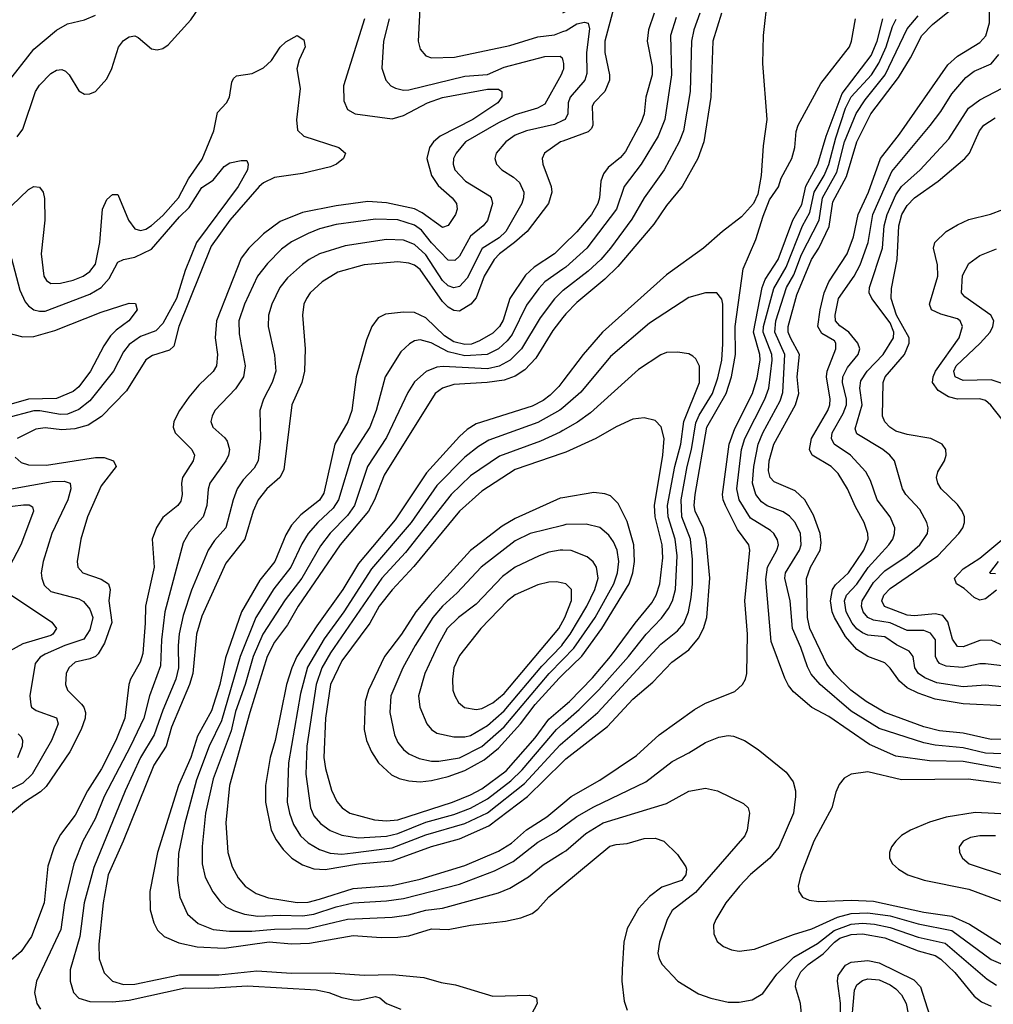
# Model space of a CAD drawing. Header units: inches. Extents: x 1308407 to 1441228, y 959628 to 1036311.
# Tile 560 of 656: x 1418059 to 1421538, y 991467 to 994987. Entities that reach past the tile are written whole.
import ezdxf

# ---------------------------------------------------------------- set-up
doc = ezdxf.new("R2010")
doc.units = ezdxf.units.IN
doc.header["$MEASUREMENT"] = 0
doc.layers.add('B4919', color=7, linetype='Continuous')
doc.layers.add('B4929', color=7, linetype='Continuous')

msp = doc.modelspace()

# ---------------------------------------------------------------- linework, layer by layer
at = {"layer": 'B4919', "color": 5}
for points, elevation in [([(1418050, 994567.8), (1418070, 994595), (1418115.9, 994730), (1418130, 994752.2), (1418170, 994793.9), (1418190, 994806.2), (1418210, 994809.2), (1418223, 994803), (1418235.8, 994790), (1418270, 994732.7), (1418290, 994720.4), (1418310, 994721.3), (1418330, 994730.3), (1418370, 994775.3), (1418387.6, 994812.4), (1418411.5, 994888.5), (1418430, 994912.1), (1418450, 994926), (1418470, 994929.1), (1418482.5, 994922.5), (1418530, 994882), (1418550, 994878.5), (1418570, 994883.9), (1418590, 994896.5), (1418670, 994986.2), (1418714.9, 995050)], 2820), ([(1419490.2, 995050.2), (1419482.7, 994910), (1419490, 994881.3), (1419510, 994857.3), (1419530, 994850.2), (1419612.9, 994852.9), (1419810, 994894.3), (1419910, 994925.3), (1419970, 994932.1), (1420000, 994944)], 2860), ([(1418010, 994754.9), (1418110, 994881.8), (1418190, 994949.5), (1418230, 994971.3), (1418290, 994985.6), (1418330, 995002.8)], 2840), ([(1419291, 994990), (1419216.4, 994750), (1419217.2, 994697.2), (1419230, 994666), (1419257.3, 994650), (1419390, 994632.4), (1419430, 994643.8), (1419516.1, 994690), (1419570, 994708.2), (1419730, 994738.8), (1419770, 994737.8), (1419782, 994730), (1419781.5, 994710), (1419767.4, 994690), (1419678.3, 994630), (1419561.6, 994570), (1419537.3, 994550), (1419522.9, 994530), (1419513.8, 994490), (1419530.1, 994430), (1419554.4, 994394.4), (1419604.7, 994350), (1419619.5, 994330), (1419622.4, 994310), (1419615.9, 994290), (1419590, 994250.7), (1419570, 994243.7), (1419496.9, 994296.9), (1419470.2, 994310.2), (1419370, 994332.5), (1419303.4, 994336.6), (1419190, 994321.9), (1419070, 994298), (1418990, 994264.8), (1418930, 994220.7), (1418877.3, 994170), (1418850, 994133.7), (1418762.5, 993910), (1418756.9, 993850), (1418765.4, 993790), (1418761.7, 993750), (1418750.4, 993729.6), (1418699.6, 993680.3), (1418663, 993637), (1418630.1, 993590), (1418610.1, 993550), (1418607.6, 993530), (1418614.8, 993510), (1418674, 993450), (1418683.2, 993430), (1418678.9, 993410), (1418640.1, 993350), (1418636.5, 993330), (1418639.4, 993290), (1418634.7, 993265.3), (1418623.5, 993250), (1418570, 993207.8), (1418547.9, 993172.1), (1418532.5, 993130), (1418539.9, 993030), (1418507.9, 992890), (1418507.8, 992830), (1418498.5, 992721.5), (1418489.3, 992690), (1418454.7, 992630), (1418448.6, 992610), (1418434.7, 992490), (1418402.6, 992410), (1418351, 992309), (1418300.6, 992230), (1418256.7, 992143.3), (1418205.2, 992074.8), (1418181.8, 992030), (1418159.4, 991960.6), (1418146.9, 991830), (1418100.7, 991710), (1418063.7, 991656.3), (1417963.5, 991570)], 2820), ([(1419379.6, 994990), (1419358.6, 994910), (1419353.4, 994813.4), (1419366.7, 994770), (1419384.6, 994750), (1419401.6, 994741.6), (1419430, 994735.3), (1419450, 994736.2), (1419650, 994785.1), (1419730, 994791), (1419790, 994816.4), (1419935.7, 994855.7), (1419990, 994856.3), (1419997.2, 994850), (1420000, 994839.2)], 2840), ([(1418030, 994321.6), (1418090, 994379.8), (1418110, 994390.1), (1418130, 994387.7), (1418142.3, 994370), (1418147.6, 994347.6), (1418148.6, 994270), (1418135.4, 994150), (1418144.8, 994070), (1418154.2, 994054.2), (1418170, 994044.3), (1418204.8, 994044.8), (1418250, 994055.7), (1418285.8, 994070), (1418310, 994086.3), (1418330, 994112.6), (1418345.2, 994190), (1418354.3, 994310), (1418370, 994344.4), (1418390, 994361.8), (1418410, 994361.5), (1418448.2, 994270), (1418470, 994239.5), (1418490, 994233.2), (1418510, 994238.5), (1418530, 994251.5), (1418570, 994287.3), (1418626.7, 994350), (1418662.5, 994417.5), (1418711.4, 994488.6), (1418752.8, 994590), (1418765.3, 994654.7), (1418798.2, 994690), (1418809.1, 994710), (1418816.5, 994763.5), (1418823, 994777), (1418833.9, 994786.1), (1418890, 994794.4), (1418930, 994815.1), (1418958.9, 994841.1), (1418990, 994888.7), (1419010, 994908), (1419050, 994930.5), (1419074.4, 994914.4), (1419079.5, 994890), (1419057.1, 994842.9), (1419049.3, 994810.7), (1419061.3, 994741.3), (1419048.3, 994628.3), (1419051.3, 994591.3), (1419074.4, 994570), (1419199.2, 994530), (1419223.2, 994510), (1419216, 994490), (1419191.3, 994470), (1419170, 994460.4), (1419070, 994436.9), (1418970, 994422.1), (1418930, 994403.7), (1418914.2, 994390), (1418810, 994270), (1418742.9, 994177.1), (1418627.5, 993890), (1418610, 993819.8), (1418594.5, 993805.5), (1418533.9, 993786.1), (1418509.4, 993770.6), (1418440.4, 993659.6), (1418351.8, 993568.2), (1418303.1, 993536.9), (1418256, 993524), (1418210, 993520.6), (1418150, 993528.1), (1418116.9, 993523.1), (1418050.2, 993490)], 2780), ([(1420000, 994805.2), (1419994.3, 994790), (1419935.4, 994684.6), (1419909.4, 994670.6), (1419830, 994646.3), (1419770, 994617.8), (1419651.6, 994550), (1419618.1, 994510), (1419609.6, 994490), (1419607.4, 994470), (1419614, 994450), (1419652.1, 994410), (1419737.5, 994357.5), (1419744.1, 994350), (1419748.5, 994330), (1419731, 994269), (1419714.8, 994250), (1419670, 994213.4), (1419630, 994141.7), (1419613.8, 994126.2), (1419590, 994126.9), (1419530, 994188.5), (1419494.2, 994234.2), (1419470, 994252.4), (1419410, 994271.1), (1419330, 994273.3), (1419190, 994254.8), (1419130, 994239.1), (1419090, 994222.4), (1419030, 994192.4), (1418994, 994166), (1418944.2, 994115.8), (1418908.2, 994070), (1418862.3, 993970), (1418842.5, 993910), (1418843.5, 993863.5), (1418865.1, 993750), (1418858.7, 993710), (1418830, 993667.3), (1418756.6, 993590), (1418746.1, 993570), (1418742.3, 993550), (1418749.3, 993530), (1418792.2, 993492.2), (1418800.1, 993480.1), (1418808.9, 993450), (1418805, 993430), (1418795.7, 993410), (1418737.9, 993330), (1418731.8, 993308.2), (1418727.8, 993250), (1418714.1, 993210), (1418664.6, 993155.4), (1418643.2, 993116.8), (1418577.2, 992870), (1418565.1, 992770), (1418562.4, 992677.6), (1418522.6, 992570), (1418502, 992490), (1418455.2, 992390), (1418361, 992210), (1418328.9, 992130), (1418284.7, 992050), (1418252.8, 991970), (1418218.8, 991830), (1418205.4, 991734.6), (1418119, 991550), (1418111.6, 991510), (1418120.2, 991470), (1418133.7, 991450)], 2840), ([(1420000, 994626.5), (1419970, 994612.4), (1419870.3, 994590), (1419830, 994573.4), (1419796.6, 994550), (1419761.5, 994510), (1419756.5, 994490), (1419762.2, 994470), (1419781.3, 994450), (1419823.6, 994423.6), (1419844.5, 994404.5), (1419860.6, 994370), (1419859.6, 994350), (1419852.9, 994330), (1419796.2, 994230), (1419772.5, 994207.5), (1419711.5, 994168.5), (1419657.7, 994062.3), (1419630, 994033.3), (1419610, 994028.6), (1419590, 994035.6), (1419570, 994054.5), (1419510, 994146.3), (1419470, 994183.4), (1419430, 994199), (1419370, 994200.9), (1419221.4, 994178.6), (1419130, 994149.9), (1419092.8, 994130), (1419070, 994111.6), (1419015.7, 994064.3), (1418987.9, 994030), (1418959.8, 993970), (1418947.7, 993930), (1418946.3, 993890), (1418970, 993787.3), (1418974.4, 993730), (1418961.5, 993690), (1418929.6, 993630), (1418916.8, 993590), (1418919.1, 993490), (1418910.6, 993410), (1418896.7, 993383.3), (1418857.7, 993342.3), (1418836.1, 993310), (1418821.3, 993270), (1418796, 993170), (1418754.9, 993125.1), (1418732, 993090), (1418672.3, 992947.7), (1418643.5, 992856.5), (1418629, 992791), (1418624.9, 992750), (1418625.9, 992670), (1418616.4, 992630), (1418570, 992518.3), (1418539.2, 992430), (1418490.6, 992350), (1418435.3, 992230), (1418324.2, 991955.8), (1418289, 991830), (1418274.1, 991710), (1418239.3, 991590), (1418239.8, 991550), (1418251.6, 991510), (1418269.7, 991489.7), (1418310, 991477.6), (1418390, 991476.1), (1418450, 991481.9), (1418650, 991525.8), (1418735.3, 991524.7), (1418873.2, 991533.2), (1419118.6, 991518.6), (1419163.1, 991510), (1419210, 991491.5), (1419250, 991483.2), (1419270, 991482.7), (1419330, 991495.2), (1419345.5, 991490), (1419370.2, 991470.2), (1419420.5, 991450)], 2860), ([(1420000, 994552.9), (1419992, 994550), (1419934.5, 994510), (1419925.9, 994490), (1419928.2, 994470), (1419958.1, 994390), (1419960.3, 994370), (1419948.1, 994330), (1419872.2, 994230), (1419827.6, 994190), (1419773.1, 994150), (1419754.2, 994130), (1419718.3, 994070), (1419690, 993992.5), (1419670.6, 993969.4), (1419630, 993944.7), (1419610, 993946.9), (1419590, 993958.9), (1419570, 993979.9), (1419490, 994093.9), (1419470, 994108.7), (1419450, 994115.9), (1419410, 994120.9), (1419290, 994110.3), (1419196.3, 994083.7), (1419139.8, 994050), (1419096.8, 994010), (1419083.3, 993990), (1419074.5, 993970), (1419069, 993930), (1419079.4, 993810), (1419076.4, 993730), (1419066.9, 993690), (1419031.8, 993610), (1419002.3, 993377.7), (1418988.3, 993350), (1418941.8, 993310), (1418911, 993270), (1418893.7, 993230), (1418863.3, 993130), (1418795.6, 993044.4), (1418710, 992854.2), (1418691, 992790), (1418677.2, 992650), (1418665.4, 992610), (1418601.7, 992458.3), (1418582.6, 992390), (1418538, 992322), (1418428.8, 992050), (1418375, 991930), (1418357.3, 991830), (1418342, 991682), (1418342.9, 991630), (1418360.3, 991580.3), (1418390.1, 991550.1), (1418430, 991538.1), (1418470, 991539.8), (1418630, 991572.4), (1418770, 991572.3), (1418906.5, 991586.5), (1419030, 991578.5), (1419170, 991580.1), (1419290, 991571.4), (1419390, 991573.7), (1419503.5, 991563.5), (1419564.9, 991544.9), (1419616.7, 991536.7), (1419750, 991496.3), (1419880.4, 991500.4), (1419906, 991490), (1419908, 991470), (1419875.4, 991410)], 2880), ([(1418030, 994133), (1418059.6, 994019.6), (1418078.3, 993978.3), (1418090, 993963.9), (1418110, 993950.1), (1418130, 993944.4), (1418150, 993945.4), (1418310, 994005.7), (1418350, 994029.7), (1418378.4, 994061.6), (1418410, 994120.2), (1418429.9, 994130.1), (1418470, 994137.3), (1418530, 994165.9), (1418630, 994282.1), (1418665, 994315), (1418710, 994386.3), (1418750, 994413.2), (1418790, 994461.7), (1418810, 994475.2), (1418850, 994483.8), (1418870, 994482.8), (1418875.8, 994470), (1418873.4, 994450), (1418839.8, 994390), (1418690.7, 994190), (1418649.6, 994090.4), (1418618.7, 993990), (1418570, 993900.2), (1418545.3, 993874.7), (1418490, 993853.9), (1418450, 993825.3), (1418430, 993799.9), (1418394.4, 993730), (1418310, 993624.6), (1418270, 993593.1), (1418230, 993576.8), (1418204.7, 993575.3), (1418131.2, 993588.8), (1418110, 993588.7), (1418010, 993562.4)], 2760), ([(1420000, 994179.5), (1419970.1, 994150), (1419897.8, 994102.2), (1419866, 994074), (1419809.8, 993990.2), (1419786.8, 993913.2), (1419773.8, 993890), (1419750, 993866.7), (1419701.5, 993838.5), (1419672.8, 993827.2), (1419650, 993825.3), (1419610, 993835.5), (1419576.6, 993856.6), (1419510, 993921.4), (1419470, 993940.6), (1419430, 993941.6), (1419365.5, 993934.5), (1419339.3, 993920.7), (1419317.8, 993890), (1419298.1, 993841.9), (1419260.8, 993710), (1419245.5, 993590), (1419231.3, 993548.7), (1419184.7, 993470), (1419146.1, 993294), (1419130, 993269.5), (1419063.1, 993216.9), (1419030, 993180.5), (1419010, 993145.2), (1418970.1, 993050), (1418916.7, 992983.3), (1418851, 992870), (1418794.4, 992705.6), (1418774.6, 992610), (1418744.1, 992515.9), (1418694.7, 992425.3), (1418670.3, 992350), (1418626.2, 992250), (1418551.6, 992010), (1418523.8, 991870), (1418525, 991805), (1418538.3, 991758.3), (1418551.9, 991731.9), (1418575.5, 991710), (1418627.1, 991687.1), (1418693, 991673), (1418790, 991668.5), (1418950, 991690.5), (1419030, 991683.5), (1419093.9, 991686.1), (1419250, 991713.7), (1419350, 991706.2), (1419410, 991707.3), (1419450, 991712.4), (1419530, 991736.5), (1419590, 991735.1), (1419670, 991750.6), (1419795.2, 991764.8), (1419850, 991775.9), (1419890, 991791.9), (1419910, 991807.6), (1419950, 991851.6), (1420000, 991893.1)], 2920), ([(1420000, 994095), (1419935.2, 994050), (1419913.7, 994026.3), (1419870, 993966.7), (1419818.4, 993861.6), (1419801.2, 993838.8), (1419769.6, 993810.4), (1419729.8, 993790.2), (1419650, 993785.4), (1419590, 993799.1), (1419528.8, 993831.2), (1419490, 993842.1), (1419470, 993838.3), (1419451.9, 993828.1), (1419420.7, 993799.3), (1419364.4, 993710), (1419332.2, 993590), (1419310.1, 993530), (1419247.5, 993432.5), (1419198.4, 993270), (1419178.8, 993241.2), (1419124.2, 993190), (1419090.1, 993150), (1419067.2, 993112.8), (1419027.4, 993030), (1418967.3, 992952.7), (1418902.7, 992850), (1418847.1, 992710), (1418779.6, 992480.4), (1418736.3, 992390), (1418690.3, 992270), (1418647.4, 992110), (1418626, 992006), (1418622.2, 991910), (1418631.5, 991850), (1418658.2, 991790), (1418696.4, 991756.4), (1418750, 991735), (1418808.2, 991728.2), (1418888.8, 991728.8), (1418970, 991735.8), (1419090, 991737.7), (1419230, 991772.2), (1419390, 991778.9), (1419450, 991787.3), (1419510, 991803.3), (1419570, 991810.8), (1419770, 991866.2), (1419810, 991881.9), (1419877.4, 991922.6), (1419930, 991965.5), (1420000, 992009.9)], 2940), ([(1420000, 994018.6), (1419970, 993989.4), (1419918.6, 993921.4), (1419852.6, 993810), (1419812, 993770), (1419772.2, 993747.8), (1419730, 993738.2), (1419572.6, 993747.4), (1419550, 993745), (1419510.8, 993729.2), (1419470, 993692.7), (1419445.6, 993654.4), (1419370, 993492.7), (1419301.8, 993390), (1419254.7, 993250), (1419230, 993215), (1419168.6, 993151.4), (1419134.3, 993105.7), (1419066.6, 992990), (1419007, 992913), (1418927.6, 992790), (1418893.4, 992710), (1418864.8, 992610), (1418830, 992513.6), (1418814.6, 992445.4), (1418750, 992272.7), (1418723.4, 992150), (1418711, 992031), (1418711.1, 991970), (1418721.7, 991921.7), (1418748.9, 991868.9), (1418774.9, 991834.9), (1418795.9, 991815.9), (1418822.4, 991802.4), (1418862.6, 991790), (1418910, 991782.8), (1418990, 991786), (1419070, 991783.1), (1419110, 991789.1), (1419190, 991815.9), (1419250, 991830.3), (1419370, 991837.4), (1419430, 991845.5), (1419630, 991896.2), (1419755.8, 991944.2), (1419822.5, 991977.5), (1419910, 992046.8), (1419975.8, 992084.2), (1420000, 992102.1)], 2960), ([(1418010, 993869.1), (1418070, 993852.6), (1418110, 993854.5), (1418184.6, 993875.4), (1418350, 993941.5), (1418450, 993973.7), (1418472.3, 993972.3), (1418478.6, 993950), (1418449.2, 993910), (1418403.4, 993876.6), (1418383.7, 993856.2), (1418359.4, 993820.6), (1418311.4, 993730), (1418270, 993673.8), (1418250, 993658.1), (1418190, 993632.7), (1418090, 993630.2), (1417870, 993566.6)], 2740), ([(1420000, 993922.2), (1419964.4, 993875.6), (1419903, 993777), (1419864.5, 993735.5), (1419830, 993712.6), (1419790, 993698.2), (1419729.3, 993689.3), (1419610, 993682.4), (1419570, 993669.4), (1419544.1, 993650), (1419361.1, 993358.9), (1419327.3, 993270), (1419305.8, 993230), (1419204.4, 993110), (1419054.2, 992890), (1419016, 992824), (1418970, 992761.3), (1418943.4, 992710), (1418881, 992510), (1418808.8, 992250), (1418795.4, 992115.4), (1418802.8, 992010), (1418818.7, 991958.7), (1418839.1, 991919.1), (1418864, 991890), (1418903.5, 991863.5), (1418947.4, 991847.4), (1419050, 991831.7), (1419090, 991832.9), (1419130, 991843.6), (1419250, 991881.5), (1419390, 991892.2), (1419490, 991914.7), (1419650, 991963.3), (1419770, 992014.8), (1419816.7, 992043.3), (1419870, 992090.7), (1419942.2, 992137.8), (1420000, 992185.1)], 2980), ([(1420000, 993694.8), (1419985, 993675), (1419955, 993645), (1419930, 993626), (1419890, 993604.9), (1419690, 993542), (1419657.7, 993522.3), (1419630, 993496.6), (1419512.6, 993367.4), (1419400.7, 993199.3), (1419270, 993043.3), (1419213.9, 992950), (1419120.3, 992819.7), (1419049.2, 992710), (1419031.2, 992670), (1419012.2, 992610), (1418971.3, 992410), (1418953.7, 992350), (1418937.7, 992250), (1418937.5, 992190), (1418957.7, 992090), (1418974.8, 992054.8), (1419000.2, 992020.2), (1419031.5, 991990), (1419070, 991965.4), (1419110, 991951.2), (1419150, 991949), (1419270, 991969), (1419390, 991980.5), (1419530, 992030.8), (1419630, 992058.9), (1419735.3, 992104.7), (1419873.4, 992210), (1420000, 992334.6)], 3020), ([(1420000, 993599.6), (1419989.6, 993590.4), (1419910, 993546.5), (1419735.8, 993484.2), (1419698.7, 993461.3), (1419650, 993422.5), (1419550, 993321.5), (1419457.9, 993190), (1419315.8, 993024.2), (1419217.3, 992870), (1419146.5, 992773.5), (1419087.7, 992672.3), (1419061.9, 992578.1), (1419018.9, 992330), (1419014.4, 992190), (1419022.7, 992150), (1419037.4, 992110), (1419062.6, 992070), (1419090, 992044.2), (1419130, 992020.5), (1419167.9, 992007.9), (1419210, 992004.4), (1419250, 992008.5), (1419390, 992026.5), (1419510, 992072.6), (1419650, 992114), (1419730, 992152.3), (1419862.9, 992257.1), (1419990, 992394.8), (1420000, 992403.4)], 3040), ([(1420000, 993518), (1419990, 993512.3), (1419919.6, 993480.4), (1419773.2, 993426.8), (1419670, 993356.6), (1419601.1, 993290), (1419437.4, 993082.6), (1419353.4, 992990), (1419170, 992724.1), (1419139, 992670), (1419118.6, 992610), (1419084.5, 992390), (1419081.1, 992290), (1419097.8, 992170), (1419110, 992140.9), (1419133.3, 992113.3), (1419168.9, 992088.9), (1419210, 992071.3), (1419270, 992062.6), (1419370, 992068.6), (1419410, 992078.4), (1419510, 992118.3), (1419610, 992145.7), (1419670, 992168.6), (1419730, 992202.3), (1419813.5, 992266.5), (1419854.7, 992305.3), (1419977.7, 992450), (1420000, 992469.6)], 3060), ([(1418042.4, 993422.4), (1418064, 993404), (1418090, 993395.8), (1418154.8, 993394.8), (1418330, 993422.3), (1418361.3, 993421.3), (1418393.6, 993410), (1418403.2, 993390), (1418350, 993320.3), (1418300.9, 993210), (1418277, 993130), (1418264.6, 993050), (1418266.7, 993030), (1418284.7, 993010), (1418350, 992986.6), (1418375.7, 992970), (1418381.9, 992950), (1418377.4, 992910), (1418387.7, 992832.3), (1418361.7, 992758.3), (1418339.7, 992720.3), (1418329.8, 992710.2), (1418310, 992702), (1418257.6, 992690), (1418234.6, 992670), (1418224.6, 992650), (1418222.8, 992610), (1418229.4, 992590), (1418280.3, 992540.3), (1418288.6, 992530), (1418294.6, 992510), (1418292.8, 992490), (1418278.1, 992450), (1418238.4, 992370), (1418153.9, 992246.1), (1418133.2, 992226.8), (1418075.9, 992190), (1418010, 992134.7)], 2780), ([(1420000, 993437.3), (1419830, 993378.4), (1419710, 993301.2), (1419631, 993230), (1419467.7, 993032.3), (1419390, 992949), (1419343.8, 992890), (1419309.7, 992830), (1419210, 992695.1), (1419170, 992609.9), (1419151.2, 992490), (1419145.3, 992350), (1419151.3, 992310), (1419173.2, 992233.2), (1419192.6, 992192.6), (1419211.8, 992170), (1419238.5, 992150), (1419326.8, 992126.8), (1419370, 992123.1), (1419410, 992126.9), (1419605.2, 992190), (1419670, 992216.3), (1419710, 992237.9), (1419797.6, 992302.4), (1419900.8, 992419.2), (1419950, 992486.1), (1420000, 992529.4)], 3080), ([(1418029.7, 993309.7), (1418175.5, 993335.5), (1418217.6, 993337.6), (1418239.7, 993330), (1418241.6, 993310), (1418231, 993270), (1418173.5, 993150), (1418142.5, 993050), (1418136, 993010), (1418137.4, 992990), (1418146, 992966), (1418170, 992943.1), (1418270, 992916.1), (1418286.7, 992906.7), (1418310, 992879.7), (1418319.9, 992850), (1418310, 992805.6), (1418288.1, 992771.9), (1418220.6, 992750), (1418150, 992718.9), (1418131.6, 992708.4), (1418114.5, 992685.5), (1418095.6, 992570), (1418098.3, 992538.3), (1418101.5, 992530), (1418117.9, 992517.9), (1418190, 992491.5), (1418196.6, 992470), (1418172.5, 992410), (1418103, 992290), (1418070, 992257.3), (1417973.6, 992210)], 2760), ([(1420000, 993278.1), (1419990, 993276.4), (1419830, 993204), (1419783.3, 993176.7), (1419670, 993089), (1419523.9, 992930), (1419474.7, 992870), (1419423.2, 992790), (1419362.2, 992710), (1419305.1, 992590), (1419293.3, 992550), (1419289.6, 992450), (1419298.5, 992410), (1419316.2, 992370), (1419341.5, 992330), (1419387.1, 992287.1), (1419414.5, 992274.5), (1419450, 992265.6), (1419490, 992262.6), (1419530, 992266.8), (1419590, 992281.3), (1419650, 992302.9), (1419718.3, 992341.7), (1419770, 992382.9), (1419848.8, 992470), (1419900.5, 992539.5), (1419986.6, 992633.4), (1420000, 992646.4)], 3120), ([(1417913.7, 993233.7), (1418073, 993253), (1418092.5, 993252.4), (1418105.1, 993245.1), (1418108.4, 993230), (1418062.6, 993110), (1418020.9, 993030)], 2740), ([(1420000, 993179.3), (1419883.2, 993150), (1419830, 993124), (1419707.9, 993030), (1419622.1, 992937.9), (1419569.2, 992890.8), (1419535, 992850), (1419471.8, 992750), (1419428.3, 992670), (1419384.7, 992570), (1419381.3, 992510), (1419398, 992430), (1419410, 992403.2), (1419430, 992377.6), (1419450, 992362.8), (1419486.2, 992346.2), (1419530, 992336.9), (1419556.2, 992336.2), (1419630, 992348), (1419710, 992389.2), (1419790, 992459.2), (1419950.6, 992649.4), (1420000, 992700.1)], 3140), ([(1420000, 993090.5), (1419990, 993090.9), (1419950, 993082.9), (1419914.9, 993070), (1419830, 993030.4), (1419783.6, 992996.4), (1419690, 992898.1), (1419627, 992850), (1419587, 992810), (1419552.5, 992750), (1419506.8, 992650), (1419484.2, 992570), (1419488.2, 992530), (1419514.2, 992470), (1419530.1, 992450.1), (1419550, 992436.1), (1419610, 992423.1), (1419650, 992423.4), (1419670, 992428.7), (1419730, 992463.9), (1419790, 992516.7), (1419924.5, 992675.5), (1419996, 992750), (1420000, 992755.4)], 3160), ([(1420000, 992972.3), (1419977.7, 992977.7), (1419950, 992976.7), (1419910, 992966.1), (1419830, 992931), (1419802.6, 992910), (1419706.5, 992810), (1419630, 992714), (1419610.1, 992670), (1419605, 992630), (1419607, 992590), (1419613.5, 992570), (1419626.6, 992546.6), (1419648.7, 992528.7), (1419690, 992520.9), (1419710, 992524.8), (1419750, 992544.8), (1419790, 992578.5), (1419985.8, 992810), (1420000, 992836.6)], 3180), ([(1418029.4, 992930), (1418173.8, 992833.8), (1418190.8, 992810), (1418177.8, 992790), (1418170, 992785.6), (1418070, 992755.8), (1418022.4, 992730)], 2740), ([(1418053.8, 992433.8), (1418063.9, 992423.9), (1418069.5, 992410), (1418067.7, 992390), (1418051.2, 992348.8)], 2740)]:
    msp.add_lwpolyline(points, dxfattribs=dict(at, elevation=elevation))
at = {"layer": 'B4929', "color": 5}
for points, elevation in [([(1420000, 995010.9), (1420030, 995025.3), (1420064.9, 995050), (1420130, 995118.6), (1420170, 995150.6), (1420185.9, 995145.9), (1420191.2, 995130), (1420182, 995030), (1420149.7, 994909.7), (1420149.3, 994870), (1420166.6, 994790), (1420166.2, 994770), (1420150.1, 994730), (1420110.1, 994690), (1420104, 994676), (1420106.7, 994610), (1420101.9, 994598.1), (1420090, 994585.5), (1420000, 994552.9)], 2880), ([(1420730.7, 995070), (1420715.2, 994930), (1420713.4, 994830), (1420728.2, 994630), (1420715.8, 994535.8), (1420708.9, 994430), (1420697, 994363), (1420681.6, 994330), (1420637.8, 994282.2), (1420570, 994229.8), (1420502.8, 994170), (1420370, 994074.7), (1420141, 993870), (1420072.5, 993790), (1420000, 993694.8)], 3020), ([(1421574.4, 992534.4), (1421430, 992540.8), (1421330, 992558.3), (1421270, 992579.1), (1421230, 992598.5), (1421202.5, 992622.5), (1421170, 992669.2), (1421150, 992688.2), (1421090, 992710.3), (1421050, 992736), (1421010, 992781.5), (1420970.7, 992850), (1420962.7, 992870), (1420956.6, 992910), (1420963.6, 992950), (1420973.9, 992966.1), (1421020.6, 993010), (1421075.7, 993090), (1421090.3, 993130), (1421089.9, 993149.9), (1421076.4, 993190), (1421045.5, 993245.5), (1421016.9, 993310), (1420984.2, 993364.2), (1420958.4, 993390), (1420890.6, 993430), (1420880.7, 993450), (1420888.5, 993490), (1420946.3, 993590), (1420953.3, 993610), (1420954.6, 993630), (1420941.4, 993710), (1420944.3, 993730), (1420975.8, 993810), (1420975.7, 993830), (1420970, 993839.3), (1420925.2, 993865.2), (1420911.2, 993890), (1420919.2, 993950), (1420933.7, 994010), (1420950.2, 994050), (1421016.1, 994150), (1421038.6, 994210), (1421055.3, 994290), (1421091.9, 994370), (1421135.1, 994490), (1421202.7, 994577.3), (1421375, 994825), (1421410, 994856.6), (1421490, 994904.8), (1421511.5, 994928.5), (1421524.6, 994975.4), (1421523.6, 995070)], 2880), ([(1420566.2, 995010), (1420535.7, 994910), (1420528.9, 994710), (1420503.7, 994550), (1420482.1, 994490), (1420425.9, 994390), (1420370, 994322.7), (1420324.5, 994255.5), (1420195.9, 994104.1), (1420150, 994059.7), (1420050, 993975.7), (1420010, 993935.3), (1420000, 993922.2)], 2980), ([(1420489.7, 995010), (1420468.3, 994950), (1420459.7, 994910), (1420454.2, 994730), (1420430.9, 994589.1), (1420415.9, 994550), (1420362, 994450), (1420289.8, 994350.2), (1420246.8, 994273.2), (1420170.1, 994170), (1420135.1, 994130), (1420090, 994087.6), (1420000.7, 994019.3), (1420000, 994018.6)], 2960), ([(1420326.7, 995010), (1420305.8, 994950), (1420301.1, 994910), (1420318.8, 994818.8), (1420319.3, 994790), (1420295.9, 994710), (1420290.4, 994650), (1420279.6, 994620.4), (1420224.2, 994515.8), (1420205.5, 994494.5), (1420161.6, 994458.4), (1420144.8, 994435.2), (1420135.4, 994410), (1420130.6, 994349.4), (1420124.7, 994330), (1420102, 994290), (1420050, 994228.9), (1420000, 994179.5)], 2920), ([(1420405.3, 994994.7), (1420384.6, 994930), (1420388.4, 994790), (1420364.8, 994630), (1420340.5, 994570), (1420279.6, 994470), (1420219.4, 994390), (1420191.2, 994310), (1420085.9, 994170), (1420010, 994102), (1420000, 994095)], 2940), ([(1421710, 992356.1), (1421510, 992365.3), (1421430, 992383.8), (1421330, 992393), (1421290, 992401.5), (1421130, 992452.7), (1421030, 992514.9), (1420919.4, 992610), (1420887.6, 992647.6), (1420873.7, 992673.7), (1420850, 992742.2), (1420819.9, 992810), (1420812.4, 992910), (1420792.9, 992990), (1420795.3, 993010), (1420845.2, 993090), (1420851.4, 993110), (1420849.1, 993150), (1420830, 993189.1), (1420810, 993211.6), (1420787.3, 993227.3), (1420730, 993248.6), (1420710, 993262.9), (1420689.2, 993290), (1420677.7, 993330), (1420682.5, 993390), (1420698.3, 993470), (1420714.5, 993510), (1420775.9, 993624.1), (1420785.9, 993654.1), (1420792.7, 993790), (1420757.1, 993870), (1420760.7, 993910), (1420799, 994030), (1420825.3, 994074.7), (1420852.2, 994147.8), (1420915.9, 994270), (1420927.8, 994350), (1420978.3, 994441.7), (1421006.1, 994550), (1421048.3, 994651.7), (1421080, 994700), (1421151.5, 994790), (1421230, 994953.9), (1421270, 994999.9)], 2940), ([(1421710, 992417.3), (1421530, 992413.8), (1421430, 992436.9), (1421345.4, 992445.4), (1421290, 992459.1), (1421150, 992510.3), (1421083.9, 992550), (1421028.5, 992590), (1420970, 992647.7), (1420942.6, 992682.6), (1420882.8, 992810), (1420874.4, 992850), (1420870.7, 992989.3), (1420884.9, 993030), (1420918.8, 993090), (1420923.2, 993116.8), (1420919.5, 993150), (1420895.7, 993215.7), (1420864.6, 993270), (1420830, 993303), (1420754.4, 993334.4), (1420740.8, 993350), (1420734.3, 993374.3), (1420737.1, 993410), (1420753.4, 993470), (1420830.9, 993610), (1420842.8, 993650), (1420837.3, 993710), (1420845.7, 993790), (1420812.9, 993850), (1420805.2, 993870), (1420804.4, 993890), (1420836.2, 994003.8), (1420888.3, 994130), (1420914.7, 994170), (1420952, 994248), (1420964.1, 994335.9), (1421013.9, 994426.1), (1421050.7, 994550), (1421100.5, 994650), (1421199.6, 994780.4), (1421241.9, 994850), (1421282.2, 994930), (1421321, 994970), (1421381.9, 995018.1)], 2920), ([(1420000, 992334.6), (1420010, 992344.5), (1420159.7, 992460.3), (1420250, 992557.5), (1420320.9, 992619.1), (1420389.7, 992690.3), (1420450, 992734.2), (1420484, 992776), (1420502.1, 992810), (1420514.1, 992850), (1420524.7, 992990), (1420512.5, 993130), (1420501.3, 993170), (1420472.3, 993230), (1420469.2, 993250), (1420472.3, 993290), (1420514.3, 993530), (1420583.4, 993650), (1420603, 993710), (1420616.7, 993790), (1420615.3, 993890), (1420643.7, 994096.3), (1420690, 994201.1), (1420715.1, 994284.9), (1420737.8, 994342.2), (1420770, 994388.9), (1420780.3, 994419.7), (1420817.8, 994490), (1420829.1, 994530), (1420833.2, 994586.8), (1420841, 994610), (1420921.8, 994758.2), (1421024.1, 994890), (1421031.8, 994910), (1421045, 994990)], 3020), ([(1420000, 992185.1), (1420030, 992209.7), (1420131.8, 992268.2), (1420263.3, 992356.7), (1420344.5, 992430), (1420470, 992521.5), (1420510, 992543.9), (1420614.5, 992585.5), (1420641.4, 992610), (1420652.4, 992630), (1420657, 992650), (1420659.7, 992790), (1420649.9, 992910), (1420668, 993090), (1420664.1, 993110), (1420623.9, 993163.9), (1420581, 993250), (1420572.6, 993270), (1420570.7, 993290), (1420594.3, 993470), (1420614.9, 993525.1), (1420677.4, 993650), (1420694, 993706), (1420704.5, 993770), (1420703.6, 993790), (1420680.5, 993870), (1420712.4, 994030), (1420722.3, 994057.7), (1420769.7, 994130), (1420821.2, 994270), (1420853.3, 994326.7), (1420867.8, 994392.2), (1420910.6, 994470), (1420941.3, 994570), (1420997.6, 994722.4), (1421101.4, 994858.6), (1421123.1, 994910), (1421143.4, 994990)], 2980), ([(1420000, 994944), (1420011.5, 994948.5), (1420050, 994971.9), (1420077.7, 994977.7), (1420090, 994973.8), (1420094.5, 994954.5), (1420084.1, 994870), (1420086, 994794), (1420078.8, 994770), (1420026.3, 994710), (1420019.1, 994690), (1420017.4, 994650), (1420007.5, 994630), (1420000, 994626.5)], 2860), ([(1421650, 992296.2), (1421430, 992335), (1421310, 992337.9), (1421190, 992354.7), (1421095.4, 992395.4), (1420950, 992495.8), (1420890, 992528.1), (1420824.6, 992584.6), (1420806.3, 992606.3), (1420792.6, 992632.6), (1420744.2, 992764.2), (1420725.6, 992985.6), (1420730.6, 993030), (1420764.8, 993090), (1420770.4, 993110), (1420767.4, 993127.4), (1420754.1, 993150), (1420741.3, 993161.3), (1420670, 993205.4), (1420629.3, 993270), (1420621.8, 993310), (1420638.3, 993450), (1420650, 993490), (1420721.7, 993630), (1420735.5, 993670), (1420747.7, 993770), (1420746.3, 993790), (1420715.3, 993870), (1420717.1, 993890), (1420753.9, 994026.1), (1420797.9, 994102.1), (1420856, 994250), (1420882.7, 994297.3), (1420898, 994370), (1420933.2, 994430), (1420950.7, 994469.3), (1420975.6, 994564.4), (1421010.2, 994670), (1421030, 994711.1), (1421102.5, 994790), (1421128.7, 994831.3), (1421155.7, 994890), (1421178.2, 994961.8), (1421191.2, 994988.8)], 2960), ([(1421570, 992602.6), (1421510, 992608.1), (1421430, 992601.9), (1421336.6, 992616.6), (1421293.8, 992633.8), (1421270.2, 992650.2), (1421257.9, 992670), (1421251.1, 992711.1), (1421237.4, 992730), (1421191.9, 992751.9), (1421150, 992780.3), (1421090, 992786.5), (1421070, 992794.7), (1421050, 992809.3), (1421033.3, 992830), (1421012.2, 992870), (1421005.7, 992910), (1421014, 992930), (1421050, 992968.6), (1421091.3, 993028.7), (1421165, 993110), (1421178.7, 993130), (1421185.5, 993150), (1421185.8, 993170), (1421169.4, 993210), (1421123.4, 993270), (1421099.4, 993339.4), (1421082.8, 993370), (1421027.6, 993430), (1420968.9, 993468.9), (1420959.5, 993490), (1420961.9, 993510), (1421001.4, 993578.6), (1421013.2, 993610), (1421014, 993630), (1420999.1, 993690), (1421000.6, 993710), (1421017, 993743), (1421055.2, 993790), (1421060.7, 993810), (1421054, 993830), (1421021.7, 993870), (1420990, 993892.2), (1420974.4, 993910), (1420972.4, 993930), (1420985, 993990), (1421040.5, 994070), (1421061.8, 994110), (1421091.2, 994190), (1421107.6, 994290), (1421175.7, 994444.3), (1421311.9, 994608.1), (1421350, 994658), (1421390, 994721.7), (1421440.3, 994779.8), (1421470, 994802.3), (1421530, 994829), (1421557.4, 994862.6)], 2860), ([(1420000, 994839.2), (1420002.4, 994830), (1420001.8, 994810), (1420000, 994805.2)], 2840), ([(1421690, 992662.4), (1421510, 992684.3), (1421490, 992684.7), (1421428.4, 992671.6), (1421370, 992675.5), (1421345.9, 992685.9), (1421336.9, 992696.9), (1421332, 992710), (1421331.6, 992770), (1421313.7, 992793.7), (1421290, 992802.9), (1421230, 992803.8), (1421170, 992830.9), (1421110, 992840.5), (1421089.4, 992849.4), (1421073.1, 992870), (1421066.8, 992890), (1421069.6, 992910), (1421110, 992975), (1421150, 993016.7), (1421229.9, 993070), (1421274.9, 993110), (1421303, 993150), (1421305.7, 993170), (1421300.9, 993190), (1421275.4, 993235.4), (1421225.4, 993290), (1421213.1, 993310), (1421184.4, 993410), (1421168.4, 993430), (1421143.4, 993450), (1421050, 993506.4), (1421043.8, 993523.8), (1421069, 993610), (1421061.2, 993670), (1421064.1, 993695.9), (1421086.9, 993730), (1421144.4, 993790), (1421180.8, 993850), (1421182.9, 993870), (1421170, 993902.6), (1421104, 993990), (1421094.1, 994010), (1421095.3, 994030), (1421141.6, 994170), (1421148.5, 994250), (1421158.4, 994290), (1421190, 994360.9), (1421209.6, 994390.4), (1421277.1, 994450), (1421379.3, 994560.7), (1421449.7, 994670.3), (1421490, 994700.4), (1421570, 994742.5)], 2840), ([(1421610, 992732.1), (1421530, 992769), (1421490, 992767.5), (1421430, 992744.8), (1421410, 992746), (1421391.9, 992771.9), (1421375, 992835), (1421357.1, 992857.1), (1421330, 992863.1), (1421256.2, 992856.2), (1421230, 992858.6), (1421149, 992889), (1421139.7, 992910), (1421147.1, 992930), (1421170, 992953.7), (1421340.1, 993070), (1421414.9, 993150), (1421428.7, 993170), (1421435.2, 993190), (1421434.7, 993210), (1421427.3, 993230), (1421410, 993253.4), (1421351.9, 993310), (1421339.6, 993330), (1421334.9, 993350), (1421339.4, 993370), (1421363.5, 993410), (1421369.8, 993430), (1421367.9, 993450), (1421355.3, 993470), (1421314.5, 993490), (1421230, 993503.9), (1421190, 993515.9), (1421167.8, 993530), (1421150, 993549.1), (1421142.3, 993570), (1421144.2, 993690), (1421152, 993710), (1421220.5, 993790), (1421237.6, 993830), (1421237.1, 993850), (1421192.2, 993930), (1421173.5, 993990), (1421174.5, 994025.5), (1421194.4, 994130), (1421200.2, 994250), (1421210.6, 994290), (1421230, 994323.1), (1421256.1, 994350), (1421340.7, 994410), (1421436.2, 994490), (1421453.2, 994510), (1421488.5, 994590), (1421504.7, 994610), (1421544.2, 994635.8)], 2820), ([(1421570, 993557.8), (1421528.9, 993608.9), (1421510, 993625.3), (1421490, 993631.4), (1421410, 993630.5), (1421378.2, 993638.2), (1421340.8, 993660.8), (1421320.6, 993690), (1421322.6, 993710), (1421331.3, 993730), (1421416.3, 993850), (1421428.3, 993890), (1421419.6, 993910), (1421410, 993916.9), (1421350, 993934.2), (1421317.5, 993950), (1421309.9, 993969.9), (1421339.9, 994070), (1421338.5, 994110), (1421323.9, 994170), (1421329, 994190), (1421369.9, 994230), (1421410, 994253.6), (1421450, 994272.3), (1421528.4, 994291.6), (1421572.1, 994307.9)], 2780), ([(1421610, 993672.7), (1421530, 993699.6), (1421430, 993697.1), (1421401.5, 993710), (1421396.9, 993730), (1421405, 993750), (1421490.9, 993830), (1421526.3, 993870), (1421536.7, 993890), (1421539.6, 993910), (1421529.2, 993930), (1421435.8, 993995.8), (1421424.1, 994010), (1421427.7, 994072.3), (1421450, 994115.2), (1421490, 994144.4), (1421550, 994167.4)], 2760), ([(1420000, 992403.4), (1420124.6, 992510), (1420350, 992754.4), (1420410, 992802.3), (1420431.6, 992828.4), (1420449.2, 992870), (1420458.5, 992921.5), (1420463.2, 992970), (1420462.9, 993057.1), (1420455.4, 993130), (1420424.8, 993210), (1420422.2, 993270), (1420444.1, 993390), (1420460, 993450), (1420474.6, 993545.4), (1420487, 993573), (1420534.5, 993650), (1420553.7, 993706.2), (1420567.4, 993770), (1420571.8, 993828.2), (1420571.7, 993970), (1420567.7, 993987.7), (1420550, 994010.8), (1420510, 994010.7), (1420450, 993993.2), (1420310, 993902.4), (1420170, 993782.4), (1420064.3, 993655.7), (1420000, 993599.6)], 3040), ([(1420000, 992469.6), (1420058.7, 992521.3), (1420128.8, 992591.2), (1420234.2, 992710), (1420297, 992790), (1420352.8, 992847.2), (1420377.9, 992882.1), (1420391.9, 992910), (1420402.4, 992950), (1420408.9, 993070), (1420400.6, 993130), (1420375.6, 993210), (1420373.5, 993250), (1420400.2, 993390), (1420421.1, 993470), (1420432.5, 993550), (1420488.4, 993690), (1420488.1, 993748.1), (1420474.5, 993774.5), (1420464.4, 993784.4), (1420450, 993792.4), (1420410, 993798.8), (1420370, 993797.1), (1420350, 993788.8), (1420270, 993736.1), (1420098.1, 993581.9), (1420052.3, 993547.7), (1420000, 993518)], 3060), ([(1420000, 992529.4), (1420023.9, 992550), (1420105.8, 992634.2), (1420170, 992710), (1420258.8, 992830), (1420318.2, 992901.8), (1420333.6, 992930), (1420346.9, 992970), (1420356.9, 993063.1), (1420354.3, 993110), (1420330.2, 993210), (1420327.5, 993250), (1420356.9, 993430), (1420361.8, 993490), (1420351.6, 993531.6), (1420330, 993553.5), (1420290, 993564.1), (1420250, 993558.9), (1420190, 993532), (1420118.2, 993490), (1420010, 993440.7), (1420000, 993437.3)], 3080), ([(1420000, 992646.4), (1420067.8, 992712.2), (1420139.4, 992810), (1420236.9, 992970), (1420249.7, 993010), (1420255.7, 993050), (1420253, 993110), (1420230, 993192.9), (1420197.5, 993257.5), (1420170, 993284.3), (1420150, 993292.3), (1420110, 993296.6), (1420000, 993278.1)], 3120), ([(1420000, 992700.1), (1420039.4, 992740.6), (1420115.2, 992850), (1420182.3, 992970), (1420195.3, 993010), (1420199.6, 993050), (1420194.2, 993090), (1420180.7, 993120.7), (1420164.5, 993144.5), (1420131.5, 993171.5), (1420083.7, 993183.7), (1420010, 993181.8), (1420000, 993179.3)], 3140), ([(1421550, 992947.8), (1421510, 992916.6), (1421490, 992912), (1421470, 992921.7), (1421434, 992954), (1421406.5, 992970), (1421399.4, 992990), (1421430, 993023.8), (1421490, 993061.7), (1421590, 993145.7)], 2780), ([(1420000, 992755.4), (1420025.4, 992790), (1420085.7, 992890), (1420113.9, 992950), (1420126, 992990), (1420120.4, 993030), (1420108.6, 993048.6), (1420086.5, 993066.5), (1420030, 993089.3), (1420000, 993090.5)], 3160), ([(1421546.1, 993006.1), (1421527.3, 993007.3), (1421525.3, 993010), (1421556.3, 993050)], 2760), ([(1420000, 992836.6), (1420007.2, 992850), (1420030.4, 992910.4), (1420030.5, 992950), (1420010, 992969.8), (1420000, 992972.3)], 3180), ([(1420000, 992102.1), (1420050, 992139.1), (1420110, 992173.2), (1420296.9, 992263.1), (1420390, 992335.7), (1420450, 992365.9), (1420510, 992403.2), (1420557.3, 992422.7), (1420590, 992427.7), (1420610, 992425.6), (1420648.4, 992410), (1420697.7, 992377.7), (1420797.3, 992297.3), (1420823, 992263), (1420830.8, 992230.8), (1420830.8, 992210), (1420823.7, 992150), (1420771.5, 992028.5), (1420739.8, 991990), (1420670, 991931.3), (1420631, 991890), (1420582.8, 991830), (1420546.2, 991770), (1420538.5, 991750), (1420539.6, 991719.6), (1420551.7, 991691.7), (1420574.3, 991674.3), (1420602.4, 991662.4), (1420630, 991657.7), (1420684.4, 991664.4), (1420823.6, 991716.4), (1420890, 991736.5), (1420980.9, 991779.1), (1421030, 991791.8), (1421090, 991794.7), (1421170, 991783), (1421270, 991754.5), (1421390, 991731.3), (1421530, 991627.9), (1421630, 991584.2)], 2960), ([(1421650, 992246), (1421448.3, 992271.7), (1421210, 992269.9), (1421090, 992298.3), (1421030.1, 992289.9), (1421004.9, 992275.1), (1420987.2, 992252.8), (1420974.7, 992225.3), (1420960.5, 992170), (1420897.2, 992050), (1420850.2, 991930), (1420841.2, 991890), (1420843.2, 991870), (1420855.8, 991850), (1420879.6, 991839.6), (1420914.3, 991834.3), (1421030, 991840.1), (1421110, 991835.9), (1421290, 991797), (1421390, 991782.4), (1421453.4, 991753.4), (1421570, 991679.9)], 2980), ([(1420000, 992009.9), (1420010, 992016.3), (1420081.6, 992078.4), (1420143.9, 992116.1), (1420370, 992184.8), (1420450, 992229.3), (1420510, 992239.8), (1420553, 992230), (1420645.6, 992185.6), (1420661.7, 992170), (1420666.9, 992150), (1420658.5, 992090), (1420650.2, 992070), (1420473.5, 991866.5), (1420390, 991803.1), (1420372.2, 991770), (1420344.6, 991690), (1420339.3, 991650), (1420343.5, 991630), (1420354.9, 991610), (1420410.1, 991550.1), (1420484.6, 991504.6), (1420528.9, 991488.9), (1420590, 991475.4), (1420630, 991474.5), (1420676.3, 991483.7), (1420714.4, 991505.6), (1420764.4, 991575.6), (1420824.7, 991635.3), (1420910, 991684.8), (1420969.3, 991730.7), (1421030, 991754.2), (1421070, 991757.9), (1421113.2, 991753.2), (1421170, 991741.9), (1421270, 991707.2), (1421366.2, 991686.2), (1421516.6, 991556.6), (1421550, 991535.6)], 2940), ([(1421750, 992138.1), (1421472.8, 992152.8), (1421370, 992135.9), (1421310, 992117.8), (1421242.3, 992090), (1421209.6, 992070.4), (1421189.2, 992050), (1421174.2, 992030), (1421166.5, 992010), (1421167.5, 991990), (1421178.2, 991970), (1421198.8, 991950), (1421232.3, 991930), (1421291, 991911), (1421450, 991878.3), (1421670, 991798.1)], 3020), ([(1421546, 992070), (1421490, 992069.1), (1421457, 992063), (1421430.3, 992050), (1421416, 992030), (1421416.9, 992010), (1421427.4, 991990), (1421451.8, 991970), (1421585.3, 991925.3), (1421670, 991888.5), (1421710, 991878.4), (1421830, 991861.2), (1421930, 991826.3), (1422089.4, 991730), (1422211.4, 991661.7)], 3040), ([(1420000, 991893.1), (1420167.8, 992032.2), (1420190, 992038.9), (1420230, 992042), (1420290, 992059.8), (1420330, 992060.6), (1420360.4, 992050), (1420410, 992002.4), (1420438.8, 991958.8), (1420442, 991950), (1420439.1, 991930), (1420423.9, 991910), (1420354.1, 991885.9), (1420310, 991852.2), (1420270.6, 991810), (1420230, 991738.2), (1420217.5, 991690), (1420211.2, 991591.2), (1420210.8, 991550), (1420218.9, 991478.9), (1420230, 991446)], 2920), ([(1420855.3, 991410), (1420849.3, 991470), (1420831.6, 991530), (1420833, 991550), (1420850, 991583.6), (1420876.3, 991610), (1420930, 991647.6), (1420970, 991689.1), (1420990, 991703.2), (1421030, 991716.5), (1421070, 991719.4), (1421150, 991704.8), (1421270, 991658.8), (1421330, 991641.9), (1421350, 991628.9), (1421400.7, 991580.7), (1421470, 991496.1), (1421496.1, 991476.1), (1421530, 991460.9)], 2920), ([(1420990.8, 991390), (1420991.7, 991471.7), (1420980.8, 991550), (1420984.1, 991570), (1421010, 991606.9), (1421030, 991617.4), (1421090, 991624), (1421130, 991615.9), (1421254.3, 991554.3), (1421278.2, 991530), (1421310, 991429.1)], 2880), ([(1421028.6, 991370), (1421041.6, 991518.4), (1421050, 991537.2), (1421070, 991553), (1421090, 991558.1), (1421130, 991554.5), (1421170, 991536.6), (1421190, 991522.3), (1421210, 991501), (1421227, 991470), (1421242.5, 991390)], 2860)]:
    msp.add_lwpolyline(points, dxfattribs=dict(at, elevation=elevation))

doc.saveas('drawing.dxf')
